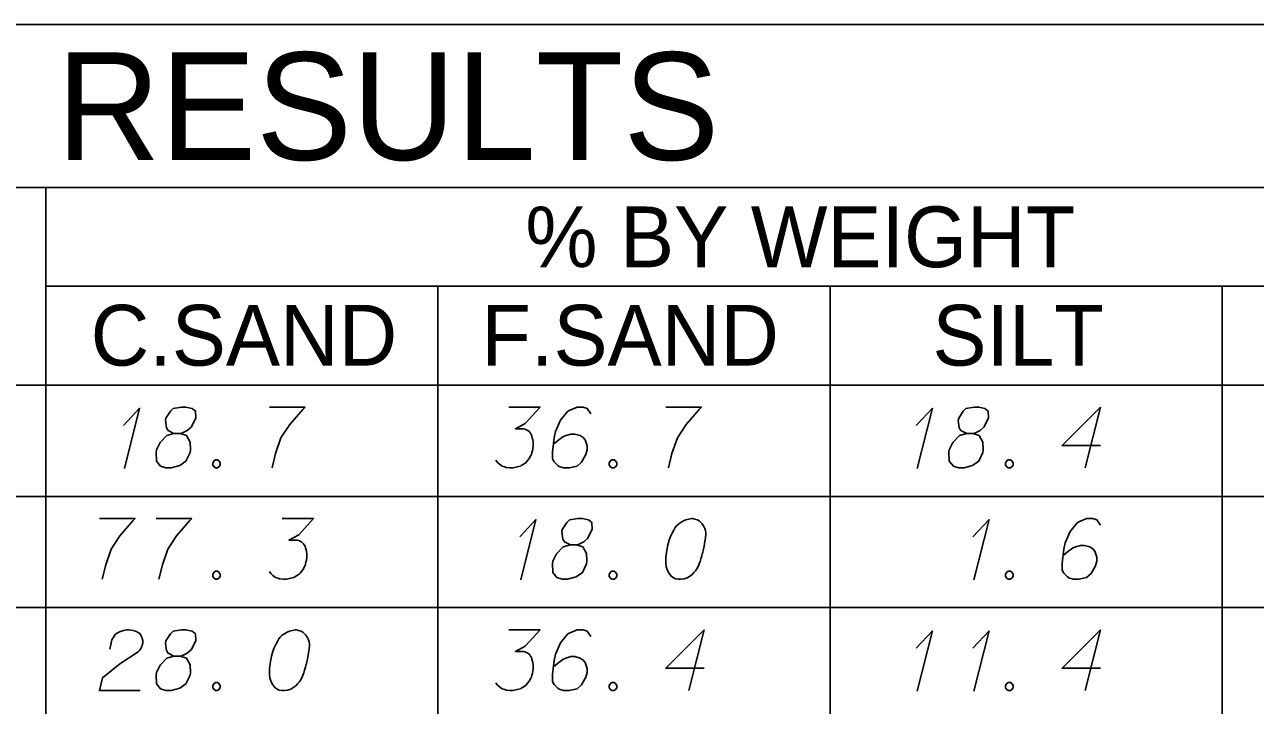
# Model space of a CAD drawing. Extents: x 2074207 to 2076812, y 516372 to 523312.
# Drawn here: x 2076524.4 to 2076621.8, y 517626.1 to 517679.9 of the extents above; entities that cross this region are included whole.
import ezdxf

# ---------------------------------------------------------------- set-up
doc = ezdxf.new("R2010")
doc.units = 0
for name, color, linetype in [('Prop DirtTable_ Soil Test Results - Outline (Major)', 7, 'Continuous'), ('Prop DirtTable_ Soil Test Results - Outline (Minor)', 7, 'Continuous'), ('Prop DirtTable_ Soil Test Results - Tx (Header - Large)', 7, 'Continuous'), ('Prop DirtTable_ Soil Test Results - Tx (Header - Small)', 7, 'Continuous'), ('Prop DirtTable_ Soil Test Results - Tx (Sample Data)', 7, 'Continuous')]:
    doc.layers.add(name, color=color, linetype=linetype)

msp = doc.modelspace()

# ---------------------------------------------------------------- linework, layer by layer
at = {"layer": 'Prop DirtTable_ Soil Test Results - Outline (Major)'}
for p, q in [((2076260.609, 517679.916), (2076811.903, 517679.916)), ((2076260.609, 517651.43), (2076811.903, 517651.43)), ((2076260.609, 517651.43), (2076811.903, 517651.43))]:
    msp.add_line(p, q, dxfattribs=at)
at = {"layer": 'Prop DirtTable_ Soil Test Results - Outline (Minor)'}
for p, q in [((2076260.609, 517667.03), (2076811.903, 517667.03)), ((2076526.074, 517667.03), (2076526.074, 517642.63)), ((2076526.074, 517659.23), (2076731.93, 517659.23)), ((2076557.094, 517659.23), (2076557.094, 517642.63)), ((2076588.114, 517659.23), (2076588.114, 517642.63)), ((2076619.134, 517642.63), (2076619.134, 517659.23)), ((2076260.609, 517642.63), (2076811.903, 517642.63)), ((2076260.609, 517642.63), (2076811.903, 517642.63)), ((2076526.074, 517642.63), (2076526.074, 517633.83)), ((2076557.094, 517642.63), (2076557.094, 517633.83)), ((2076588.114, 517642.63), (2076588.114, 517633.83)), ((2076619.134, 517633.83), (2076619.134, 517642.63)), ((2076260.609, 517633.83), (2076811.903, 517633.83)), ((2076260.609, 517633.83), (2076811.903, 517633.83)), ((2076526.074, 517633.83), (2076526.074, 517625.03)), ((2076557.094, 517633.83), (2076557.094, 517625.03)), ((2076588.114, 517633.83), (2076588.114, 517625.03)), ((2076619.134, 517625.03), (2076619.134, 517633.83))]:
    msp.add_line(p, q, dxfattribs=at)
at = {"layer": 'Prop DirtTable_ Soil Test Results - Tx (Sample Data)'}
for points in [[(2076532.22, 517648.237), (2076533.49, 517649.598), (2076532.291, 517644.836)], [(2076536.207, 517647.595), (2076536.7, 517647.595), (2076536.842, 517647.633), (2076537.265, 517647.822), (2076537.582, 517648.124), (2076537.935, 517648.842), (2076537.9, 517649.371), (2076537.653, 517649.56), (2076537.159, 517649.674), (2076536.806, 517649.674), (2076536.136, 517649.56), (2076535.924, 517649.371), (2076535.572, 517648.804), (2076535.536, 517648.615), (2076535.607, 517648.048), (2076535.748, 517647.822), (2076536.207, 517647.595), (2076535.642, 517647.444), (2076535.113, 517646.877), (2076534.831, 517646.31), (2076534.796, 517646.121), (2076534.831, 517645.403), (2076535.148, 517645.025), (2076535.572, 517644.874), (2076535.995, 517644.874), (2076536.665, 517645.063), (2076537.159, 517645.403), (2076537.477, 517646.083), (2076537.512, 517646.31), (2076537.477, 517646.915), (2076537.194, 517647.444), (2076536.7, 517647.595)], [(2076543.756, 517649.674), (2076546.578, 517649.674), (2076546.401, 517649.485), (2076545.378, 517648.313), (2076544.673, 517647.255), (2076544.249, 517646.008), (2076543.967, 517644.874)], [(2076562.699, 517649.674), (2076565.168, 517649.674), (2076564.004, 517648.389), (2076563.228, 517647.973), (2076563.863, 517647.973), (2076564.004, 517647.935), (2076564.074, 517647.897), (2076564.145, 517647.859), (2076564.215, 517647.822), (2076564.357, 517647.708), (2076564.427, 517647.595), (2076564.498, 517647.482), (2076564.533, 517647.368), (2076564.603, 517647.104), (2076564.639, 517646.877), (2076564.639, 517646.763), (2076564.639, 517646.612), (2076564.603, 517646.385), (2076564.568, 517646.234), (2076564.533, 517646.083), (2076564.498, 517645.97), (2076564.462, 517645.894), (2076564.427, 517645.819), (2076564.392, 517645.743), (2076564.321, 517645.63), (2076564.215, 517645.478), (2076564.11, 517645.365), (2076564.039, 517645.289), (2076563.933, 517645.214), (2076563.827, 517645.138), (2076563.686, 517645.063), (2076563.616, 517645.025), (2076563.369, 517644.949), (2076563.157, 517644.911), (2076563.016, 517644.874), (2076562.769, 517644.874), (2076562.487, 517644.911), (2076562.381, 517644.949), (2076562.275, 517644.987), (2076562.169, 517645.025), (2076562.064, 517645.1), (2076561.958, 517645.176), (2076561.781, 517645.327), (2076561.676, 517645.478)], [(2076569.189, 517649.145), (2076568.907, 517649.56), (2076568.59, 517649.674), (2076568.096, 517649.674), (2076567.743, 517649.522), (2076567.531, 517649.447), (2076567.355, 517649.333), (2076566.791, 517648.653), (2076566.403, 517647.746), (2076566.297, 517647.255), (2076566.156, 517646.159), (2076566.156, 517645.592), (2076566.297, 517645.365), (2076566.579, 517645.063), (2076566.685, 517644.987), (2076567.038, 517644.874), (2076567.496, 517644.874), (2076567.849, 517644.949), (2076568.096, 517645.025), (2076568.449, 517645.327), (2076568.801, 517645.932), (2076568.907, 517646.31), (2076568.907, 517646.612), (2076568.731, 517647.104), (2076568.59, 517647.293), (2076568.343, 517647.444), (2076567.919, 517647.557), (2076567.602, 517647.557), (2076567.214, 517647.444), (2076566.967, 517647.33), (2076566.544, 517647.028), (2076566.332, 517646.839), (2076566.226, 517646.726)], [(2076575.116, 517649.674), (2076577.938, 517649.674), (2076577.761, 517649.485), (2076576.738, 517648.313), (2076576.033, 517647.255), (2076575.609, 517646.008), (2076575.327, 517644.874)], [(2076594.94, 517648.237), (2076596.21, 517649.598), (2076595.011, 517644.836)], [(2076598.927, 517647.595), (2076599.42, 517647.595), (2076599.562, 517647.633), (2076599.985, 517647.822), (2076600.302, 517648.124), (2076600.655, 517648.842), (2076600.62, 517649.371), (2076600.373, 517649.56), (2076599.879, 517649.674), (2076599.526, 517649.674), (2076598.856, 517649.56), (2076598.644, 517649.371), (2076598.292, 517648.804), (2076598.256, 517648.615), (2076598.327, 517648.048), (2076598.468, 517647.822), (2076598.927, 517647.595), (2076598.362, 517647.444), (2076597.833, 517646.877), (2076597.551, 517646.31), (2076597.516, 517646.121), (2076597.551, 517645.403), (2076597.868, 517645.025), (2076598.292, 517644.874), (2076598.715, 517644.874), (2076599.385, 517645.063), (2076599.879, 517645.403), (2076600.197, 517646.083), (2076600.232, 517646.31), (2076600.197, 517646.915), (2076599.914, 517647.444), (2076599.42, 517647.595)], [(2076609.509, 517646.65), (2076606.476, 517646.65), (2076609.509, 517649.674), (2076608.31, 517644.874)], [(2076539.487, 517645.516), (2076539.664, 517645.516), (2076539.769, 517645.441), (2076539.875, 517645.289), (2076539.875, 517645.1), (2076539.769, 517644.949), (2076539.664, 517644.874), (2076539.487, 517644.874), (2076539.381, 517644.949), (2076539.276, 517645.1), (2076539.276, 517645.289), (2076539.381, 517645.441), (2076539.487, 517645.516)], [(2076570.847, 517645.516), (2076571.024, 517645.516), (2076571.129, 517645.441), (2076571.235, 517645.289), (2076571.235, 517645.1), (2076571.129, 517644.949), (2076571.024, 517644.874), (2076570.847, 517644.874), (2076570.741, 517644.949), (2076570.636, 517645.1), (2076570.636, 517645.289), (2076570.741, 517645.441), (2076570.847, 517645.516)], [(2076602.207, 517645.516), (2076602.384, 517645.516), (2076602.489, 517645.441), (2076602.595, 517645.289), (2076602.595, 517645.1), (2076602.489, 517644.949), (2076602.384, 517644.874), (2076602.207, 517644.874), (2076602.101, 517644.949), (2076601.996, 517645.1), (2076601.996, 517645.289), (2076602.101, 517645.441), (2076602.207, 517645.516)], [(2076530.316, 517640.874), (2076533.138, 517640.874), (2076532.961, 517640.685), (2076531.938, 517639.513), (2076531.233, 517638.455), (2076530.809, 517637.208), (2076530.527, 517636.074)], [(2076534.796, 517640.874), (2076537.618, 517640.874), (2076537.441, 517640.685), (2076536.418, 517639.513), (2076535.713, 517638.455), (2076535.289, 517637.208), (2076535.007, 517636.074)], [(2076544.779, 517640.874), (2076547.248, 517640.874), (2076546.084, 517639.589), (2076545.308, 517639.173), (2076545.943, 517639.173), (2076546.084, 517639.135), (2076546.154, 517639.097), (2076546.225, 517639.059), (2076546.295, 517639.022), (2076546.437, 517638.908), (2076546.507, 517638.795), (2076546.578, 517638.682), (2076546.613, 517638.568), (2076546.683, 517638.304), (2076546.719, 517638.077), (2076546.719, 517637.963), (2076546.719, 517637.812), (2076546.683, 517637.585), (2076546.648, 517637.434), (2076546.613, 517637.283), (2076546.578, 517637.17), (2076546.542, 517637.094), (2076546.507, 517637.019), (2076546.472, 517636.943), (2076546.401, 517636.83), (2076546.295, 517636.678), (2076546.19, 517636.565), (2076546.119, 517636.489), (2076546.013, 517636.414), (2076545.907, 517636.338), (2076545.766, 517636.263), (2076545.696, 517636.225), (2076545.449, 517636.149), (2076545.237, 517636.111), (2076545.096, 517636.074), (2076544.849, 517636.074), (2076544.567, 517636.111), (2076544.461, 517636.149), (2076544.355, 517636.187), (2076544.249, 517636.225), (2076544.144, 517636.3), (2076544.038, 517636.376), (2076543.861, 517636.527), (2076543.756, 517636.678)], [(2076563.58, 517639.437), (2076564.85, 517640.798), (2076563.651, 517636.036)], [(2076567.567, 517638.795), (2076568.06, 517638.795), (2076568.202, 517638.833), (2076568.625, 517639.022), (2076568.942, 517639.324), (2076569.295, 517640.042), (2076569.26, 517640.571), (2076569.013, 517640.76), (2076568.519, 517640.874), (2076568.166, 517640.874), (2076567.496, 517640.76), (2076567.284, 517640.571), (2076566.932, 517640.004), (2076566.896, 517639.815), (2076566.967, 517639.248), (2076567.108, 517639.022), (2076567.567, 517638.795), (2076567.002, 517638.644), (2076566.473, 517638.077), (2076566.191, 517637.51), (2076566.156, 517637.321), (2076566.191, 517636.603), (2076566.508, 517636.225), (2076566.932, 517636.074), (2076567.355, 517636.074), (2076568.025, 517636.263), (2076568.519, 517636.603), (2076568.837, 517637.283), (2076568.872, 517637.51), (2076568.837, 517638.115), (2076568.554, 517638.644), (2076568.06, 517638.795)], [(2076577.232, 517640.874), (2076577.162, 517640.874), (2076576.95, 517640.836), (2076576.809, 517640.798), (2076576.703, 517640.76), (2076576.527, 517640.685), (2076576.315, 517640.571), (2076576.139, 517640.458), (2076575.962, 517640.307), (2076575.856, 517640.156), (2076575.751, 517639.967), (2076575.645, 517639.778), (2076575.539, 517639.551), (2076575.468, 517639.4), (2076575.398, 517639.173), (2076575.292, 517638.795), (2076575.186, 517638.228), (2076575.116, 517637.774), (2076575.116, 517637.359), (2076575.151, 517637.056), (2076575.292, 517636.716), (2076575.398, 517636.527), (2076575.574, 517636.3), (2076575.786, 517636.149), (2076575.892, 517636.111), (2076576.103, 517636.074), (2076576.28, 517636.074), (2076576.562, 517636.111), (2076576.809, 517636.187), (2076576.985, 517636.3), (2076577.232, 517636.489), (2076577.338, 517636.603), (2076577.479, 517636.754), (2076577.585, 517636.905), (2076577.655, 517637.019), (2076577.726, 517637.208), (2076577.761, 517637.283), (2076577.832, 517637.472), (2076577.902, 517637.699), (2076577.973, 517637.926), (2076578.008, 517638.077), (2076578.043, 517638.19), (2076578.079, 517638.341), (2076578.149, 517638.682), (2076578.185, 517638.87), (2076578.22, 517639.059), (2076578.255, 517639.324), (2076578.29, 517639.664), (2076578.29, 517639.778), (2076578.255, 517639.929), (2076578.22, 517640.08), (2076578.114, 517640.307), (2076578.008, 517640.458), (2076577.902, 517640.571), (2076577.761, 517640.685), (2076577.62, 517640.76), (2076577.514, 517640.798), (2076577.409, 517640.836), (2076577.232, 517640.874)], [(2076599.42, 517639.437), (2076600.69, 517640.798), (2076599.491, 517636.036)], [(2076609.509, 517640.345), (2076609.227, 517640.76), (2076608.91, 517640.874), (2076608.416, 517640.874), (2076608.063, 517640.722), (2076607.851, 517640.647), (2076607.675, 517640.533), (2076607.111, 517639.853), (2076606.723, 517638.946), (2076606.617, 517638.455), (2076606.476, 517637.359), (2076606.476, 517636.792), (2076606.617, 517636.565), (2076606.899, 517636.263), (2076607.005, 517636.187), (2076607.358, 517636.074), (2076607.816, 517636.074), (2076608.169, 517636.149), (2076608.416, 517636.225), (2076608.769, 517636.527), (2076609.121, 517637.132), (2076609.227, 517637.51), (2076609.227, 517637.812), (2076609.051, 517638.304), (2076608.91, 517638.493), (2076608.663, 517638.644), (2076608.239, 517638.757), (2076607.922, 517638.757), (2076607.534, 517638.644), (2076607.287, 517638.53), (2076606.864, 517638.228), (2076606.652, 517638.039), (2076606.546, 517637.926)], [(2076539.487, 517636.716), (2076539.664, 517636.716), (2076539.769, 517636.641), (2076539.875, 517636.489), (2076539.875, 517636.3), (2076539.769, 517636.149), (2076539.664, 517636.074), (2076539.487, 517636.074), (2076539.381, 517636.149), (2076539.276, 517636.3), (2076539.276, 517636.489), (2076539.381, 517636.641), (2076539.487, 517636.716)], [(2076570.847, 517636.716), (2076571.024, 517636.716), (2076571.129, 517636.641), (2076571.235, 517636.489), (2076571.235, 517636.3), (2076571.129, 517636.149), (2076571.024, 517636.074), (2076570.847, 517636.074), (2076570.741, 517636.149), (2076570.636, 517636.3), (2076570.636, 517636.489), (2076570.741, 517636.641), (2076570.847, 517636.716)], [(2076602.207, 517636.716), (2076602.384, 517636.716), (2076602.489, 517636.641), (2076602.595, 517636.489), (2076602.595, 517636.3), (2076602.489, 517636.149), (2076602.384, 517636.074), (2076602.207, 517636.074), (2076602.101, 517636.149), (2076601.996, 517636.3), (2076601.996, 517636.489), (2076602.101, 517636.641), (2076602.207, 517636.716)], [(2076531.127, 517630.562), (2076531.303, 517631.28), (2076531.586, 517631.733), (2076531.903, 517631.922), (2076532.22, 517632.036), (2076532.467, 517632.074), (2076532.644, 517632.074), (2076532.961, 517632.036), (2076533.173, 517631.96), (2076533.279, 517631.922), (2076533.49, 517631.809), (2076533.596, 517631.658), (2076533.667, 517631.507), (2076533.702, 517631.393), (2076533.737, 517631.242), (2076533.737, 517631.053), (2076533.702, 517630.864), (2076533.667, 517630.751), (2076533.596, 517630.6), (2076533.49, 517630.448), (2076533.385, 517630.335), (2076531.938, 517629.39), (2076530.563, 517628.294), (2076530.316, 517627.274), (2076533.526, 517627.274)], [(2076536.207, 517629.995), (2076536.7, 517629.995), (2076536.842, 517630.033), (2076537.265, 517630.222), (2076537.582, 517630.524), (2076537.935, 517631.242), (2076537.9, 517631.771), (2076537.653, 517631.96), (2076537.159, 517632.074), (2076536.806, 517632.074), (2076536.136, 517631.96), (2076535.924, 517631.771), (2076535.572, 517631.204), (2076535.536, 517631.015), (2076535.607, 517630.448), (2076535.748, 517630.222), (2076536.207, 517629.995), (2076535.642, 517629.844), (2076535.113, 517629.277), (2076534.831, 517628.71), (2076534.796, 517628.521), (2076534.831, 517627.803), (2076535.148, 517627.425), (2076535.572, 517627.274), (2076535.995, 517627.274), (2076536.665, 517627.463), (2076537.159, 517627.803), (2076537.477, 517628.483), (2076537.512, 517628.71), (2076537.477, 517629.315), (2076537.194, 517629.844), (2076536.7, 517629.995)], [(2076545.872, 517632.074), (2076545.802, 517632.074), (2076545.59, 517632.036), (2076545.449, 517631.998), (2076545.343, 517631.96), (2076545.167, 517631.885), (2076544.955, 517631.771), (2076544.779, 517631.658), (2076544.602, 517631.507), (2076544.496, 517631.356), (2076544.391, 517631.167), (2076544.285, 517630.978), (2076544.179, 517630.751), (2076544.108, 517630.6), (2076544.038, 517630.373), (2076543.932, 517629.995), (2076543.826, 517629.428), (2076543.756, 517628.974), (2076543.756, 517628.559), (2076543.791, 517628.256), (2076543.932, 517627.916), (2076544.038, 517627.727), (2076544.214, 517627.5), (2076544.426, 517627.349), (2076544.532, 517627.311), (2076544.743, 517627.274), (2076544.92, 517627.274), (2076545.202, 517627.311), (2076545.449, 517627.387), (2076545.625, 517627.5), (2076545.872, 517627.689), (2076545.978, 517627.803), (2076546.119, 517627.954), (2076546.225, 517628.105), (2076546.295, 517628.219), (2076546.366, 517628.408), (2076546.401, 517628.483), (2076546.472, 517628.672), (2076546.542, 517628.899), (2076546.613, 517629.126), (2076546.648, 517629.277), (2076546.683, 517629.39), (2076546.719, 517629.541), (2076546.789, 517629.882), (2076546.825, 517630.07), (2076546.86, 517630.259), (2076546.895, 517630.524), (2076546.93, 517630.864), (2076546.93, 517630.978), (2076546.895, 517631.129), (2076546.86, 517631.28), (2076546.754, 517631.507), (2076546.648, 517631.658), (2076546.542, 517631.771), (2076546.401, 517631.885), (2076546.26, 517631.96), (2076546.154, 517631.998), (2076546.049, 517632.036), (2076545.872, 517632.074)], [(2076562.699, 517632.074), (2076565.168, 517632.074), (2076564.004, 517630.789), (2076563.228, 517630.373), (2076563.863, 517630.373), (2076564.004, 517630.335), (2076564.074, 517630.297), (2076564.145, 517630.259), (2076564.215, 517630.222), (2076564.357, 517630.108), (2076564.427, 517629.995), (2076564.498, 517629.882), (2076564.533, 517629.768), (2076564.603, 517629.504), (2076564.639, 517629.277), (2076564.639, 517629.163), (2076564.639, 517629.012), (2076564.603, 517628.785), (2076564.568, 517628.634), (2076564.533, 517628.483), (2076564.498, 517628.37), (2076564.462, 517628.294), (2076564.427, 517628.219), (2076564.392, 517628.143), (2076564.321, 517628.03), (2076564.215, 517627.878), (2076564.11, 517627.765), (2076564.039, 517627.689), (2076563.933, 517627.614), (2076563.827, 517627.538), (2076563.686, 517627.463), (2076563.616, 517627.425), (2076563.369, 517627.349), (2076563.157, 517627.311), (2076563.016, 517627.274), (2076562.769, 517627.274), (2076562.487, 517627.311), (2076562.381, 517627.349), (2076562.275, 517627.387), (2076562.169, 517627.425), (2076562.064, 517627.5), (2076561.958, 517627.576), (2076561.781, 517627.727), (2076561.676, 517627.878)], [(2076569.189, 517631.545), (2076568.907, 517631.96), (2076568.59, 517632.074), (2076568.096, 517632.074), (2076567.743, 517631.922), (2076567.531, 517631.847), (2076567.355, 517631.733), (2076566.791, 517631.053), (2076566.403, 517630.146), (2076566.297, 517629.655), (2076566.156, 517628.559), (2076566.156, 517627.992), (2076566.297, 517627.765), (2076566.579, 517627.463), (2076566.685, 517627.387), (2076567.038, 517627.274), (2076567.496, 517627.274), (2076567.849, 517627.349), (2076568.096, 517627.425), (2076568.449, 517627.727), (2076568.801, 517628.332), (2076568.907, 517628.71), (2076568.907, 517629.012), (2076568.731, 517629.504), (2076568.59, 517629.693), (2076568.343, 517629.844), (2076567.919, 517629.957), (2076567.602, 517629.957), (2076567.214, 517629.844), (2076566.967, 517629.73), (2076566.544, 517629.428), (2076566.332, 517629.239), (2076566.226, 517629.126)], [(2076578.149, 517629.05), (2076575.116, 517629.05), (2076578.149, 517632.074), (2076576.95, 517627.274)], [(2076594.94, 517630.637), (2076596.21, 517631.998), (2076595.011, 517627.236)], [(2076599.42, 517630.637), (2076600.69, 517631.998), (2076599.491, 517627.236)], [(2076609.509, 517629.05), (2076606.476, 517629.05), (2076609.509, 517632.074), (2076608.31, 517627.274)], [(2076539.487, 517627.916), (2076539.664, 517627.916), (2076539.769, 517627.841), (2076539.875, 517627.689), (2076539.875, 517627.5), (2076539.769, 517627.349), (2076539.664, 517627.274), (2076539.487, 517627.274), (2076539.381, 517627.349), (2076539.276, 517627.5), (2076539.276, 517627.689), (2076539.381, 517627.841), (2076539.487, 517627.916)], [(2076570.847, 517627.916), (2076571.024, 517627.916), (2076571.129, 517627.841), (2076571.235, 517627.689), (2076571.235, 517627.5), (2076571.129, 517627.349), (2076571.024, 517627.274), (2076570.847, 517627.274), (2076570.741, 517627.349), (2076570.636, 517627.5), (2076570.636, 517627.689), (2076570.741, 517627.841), (2076570.847, 517627.916)], [(2076602.207, 517627.916), (2076602.384, 517627.916), (2076602.489, 517627.841), (2076602.595, 517627.689), (2076602.595, 517627.5), (2076602.489, 517627.349), (2076602.384, 517627.274), (2076602.207, 517627.274), (2076602.101, 517627.349), (2076601.996, 517627.5), (2076601.996, 517627.689), (2076602.101, 517627.841), (2076602.207, 517627.916)]]:
    msp.add_lwpolyline(points, dxfattribs=at)

# ---------------------------------------------------------------- texts
at = {"layer": 'Prop DirtTable_ Soil Test Results - Tx (Header - Large)'}
msp.add_text('SOIL TEST RESULTS', height=8.50001, dxfattribs=at).set_placement((2076465.656, 517669.223))
at = {"layer": 'Prop DirtTable_ Soil Test Results - Tx (Header - Small)'}
for s, height, p in [('% BY WEIGHT', 4.79998, (2076564.009, 517660.741)), ('C.SAND', 4.8, (2076529.618, 517652.966)), ('F.SAND', 4.8, (2076560.529, 517652.966)), ('SILT', 4.8, (2076596.215, 517652.966))]:
    msp.add_text(s, height=height, dxfattribs=at).set_placement(p)

doc.saveas('drawing.dxf')
